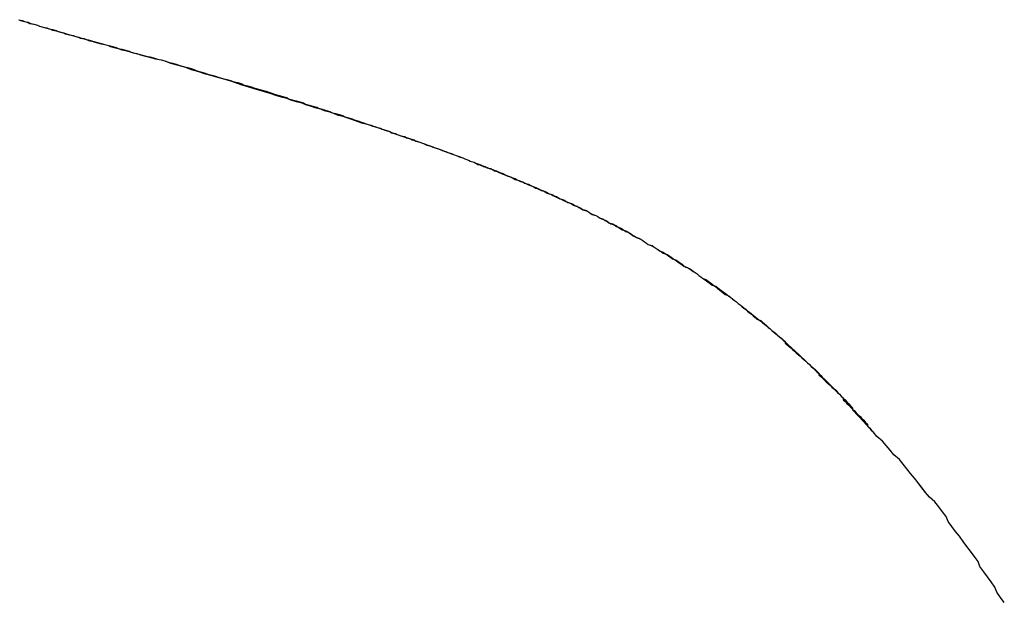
# Model space of a CAD drawing. Extents: x 1107 to 4046, y 937 to 3355.
# Tile 753 of 861: x 3042.984 to 3043.51, y 1750.286 to 1750.597. Entities that reach past the tile are written whole.
import ezdxf

# ---------------------------------------------------------------- set-up
doc = ezdxf.new("R2010")
doc.units = 0
doc.layers.add('KF_VIDA_L___C_LEFT', color=7, linetype='CONTINUOUS')

# ---------------------------------------------------------------- blocks, each defined once
blk = doc.blocks.new('KF_VIDA_L___C_LEFT')
at = {"layer": 'KF_VIDA_L___C_LEFT'}
for points in [[(153.68, 61.3834, 0), (153.681, 61.3829, 0), (153.683, 61.3825, 0), (153.685, 61.382, 0), (153.686, 61.3815, 0), (153.688, 61.381, 0), (153.69, 61.3805, 0), (153.691, 61.38, 0), (153.693, 61.3794, 0), (153.695, 61.3789, 0), (153.697, 61.3784, 0), (153.698, 61.3779, 0), (153.7, 61.3774, 0), (153.702, 61.3769, 0), (153.704, 61.3764, 0), (153.705, 61.3759, 0), (153.707, 61.3754, 0), (153.709, 61.3749, 0), (153.711, 61.3743, 0), (153.713, 61.3738, 0), (153.715, 61.3733, 0), (153.716, 61.3728, 0), (153.718, 61.3722, 0), (153.72, 61.3717, 0), (153.722, 61.3712, 0), (153.724, 61.3707, 0), (153.726, 61.3701, 0), (153.728, 61.3696, 0), (153.73, 61.3691, 0), (153.732, 61.3685, 0), (153.733, 61.368, 0), (153.735, 61.3674, 0), (153.737, 61.3669, 0), (153.739, 61.3664, 0), (153.741, 61.3658, 0), (153.743, 61.3653, 0), (153.745, 61.3647, 0), (153.747, 61.3642, 0), (153.749, 61.3636, 0), (153.751, 61.3631, 0), (153.753, 61.3625, 0), (153.756, 61.3619, 0), (153.758, 61.3614, 0)], [(153.68, 61.3833, 0), (153.682, 61.3829, 0), (153.683, 61.3824, 0), (153.685, 61.3819, 0), (153.686, 61.3814, 0), (153.688, 61.381, 0), (153.69, 61.3805, 0), (153.691, 61.38, 0), (153.693, 61.3795, 0), (153.695, 61.379, 0), (153.696, 61.3785, 0), (153.698, 61.3781, 0), (153.7, 61.3776, 0), (153.701, 61.3771, 0), (153.703, 61.3766, 0), (153.705, 61.3761, 0), (153.706, 61.3756, 0), (153.708, 61.3751, 0), (153.71, 61.3746, 0), (153.712, 61.3741, 0), (153.713, 61.3736, 0), (153.715, 61.3731, 0), (153.717, 61.3726, 0), (153.719, 61.3721, 0), (153.72, 61.3716, 0), (153.722, 61.3711, 0), (153.724, 61.3706, 0), (153.726, 61.3701, 0), (153.728, 61.3696, 0), (153.729, 61.3691, 0), (153.731, 61.3686, 0), (153.733, 61.3681, 0), (153.735, 61.3676, 0), (153.737, 61.3671, 0), (153.739, 61.3666, 0), (153.74, 61.3661, 0), (153.742, 61.3655, 0), (153.744, 61.365, 0), (153.746, 61.3645, 0), (153.748, 61.364, 0), (153.75, 61.3635, 0), (153.752, 61.363, 0), (153.754, 61.3624, 0), (153.756, 61.3619, 0), (153.758, 61.3614, 0)], [(153.758, 61.3614, 0), (153.76, 61.3608, 0), (153.762, 61.3602, 0), (153.764, 61.3596, 0), (153.766, 61.359, 0), (153.768, 61.3584, 0), (153.77, 61.3579, 0), (153.772, 61.3573, 0), (153.774, 61.3567, 0), (153.775, 61.3561, 0), (153.777, 61.3555, 0), (153.779, 61.355, 0), (153.781, 61.3544, 0), (153.783, 61.3538, 0), (153.785, 61.3532, 0), (153.787, 61.3526, 0), (153.789, 61.3521, 0), (153.791, 61.3515, 0), (153.793, 61.3509, 0), (153.795, 61.3503, 0), (153.797, 61.3498, 0), (153.799, 61.3492, 0), (153.8, 61.3486, 0), (153.802, 61.3481, 0), (153.804, 61.3475, 0), (153.806, 61.3469, 0), (153.808, 61.3463, 0), (153.81, 61.3458, 0), (153.812, 61.3452, 0), (153.814, 61.3446, 0), (153.815, 61.3441, 0), (153.817, 61.3435, 0), (153.819, 61.3429, 0), (153.821, 61.3424, 0), (153.823, 61.3418, 0), (153.824, 61.3412, 0), (153.826, 61.3407, 0), (153.828, 61.3401, 0), (153.83, 61.3395, 0), (153.832, 61.339, 0), (153.833, 61.3384, 0), (153.835, 61.3378, 0), (153.837, 61.3373, 0), (153.839, 61.3367, 0), (153.84, 61.3361, 0), (153.842, 61.3356, 0), (153.844, 61.335, 0), (153.846, 61.3344, 0), (153.847, 61.3339, 0), (153.849, 61.3333, 0), (153.851, 61.3328, 0), (153.853, 61.3322, 0), (153.854, 61.3316, 0), (153.856, 61.3311, 0), (153.858, 61.3305, 0), (153.859, 61.3299, 0), (153.861, 61.3294, 0), (153.863, 61.3288, 0), (153.864, 61.3283, 0), (153.866, 61.3277, 0), (153.868, 61.3271, 0), (153.869, 61.3266, 0), (153.871, 61.326, 0), (153.873, 61.3255, 0), (153.874, 61.3249, 0), (153.876, 61.3243, 0), (153.878, 61.3238, 0), (153.879, 61.3232, 0), (153.881, 61.3226, 0), (153.882, 61.3221, 0), (153.884, 61.3215, 0), (153.886, 61.321, 0), (153.887, 61.3204, 0), (153.889, 61.3198, 0), (153.89, 61.3193, 0), (153.892, 61.3187, 0), (153.894, 61.3181, 0), (153.895, 61.3176, 0), (153.897, 61.317, 0), (153.898, 61.3165, 0), (153.9, 61.3159, 0), (153.901, 61.3153, 0), (153.903, 61.3148, 0), (153.905, 61.3142, 0), (153.906, 61.3136, 0), (153.908, 61.3131, 0), (153.909, 61.3125, 0), (153.911, 61.3119, 0), (153.912, 61.3114, 0), (153.914, 61.3108, 0), (153.915, 61.3102, 0), (153.917, 61.3097, 0), (153.918, 61.3091, 0), (153.92, 61.3085, 0), (153.921, 61.3079, 0), (153.923, 61.3074, 0), (153.924, 61.3068, 0), (153.925, 61.3062, 0), (153.927, 61.3057, 0), (153.928, 61.3051, 0), (153.93, 61.3045, 0), (153.931, 61.3039, 0), (153.933, 61.3034, 0), (153.934, 61.3028, 0), (153.936, 61.3022, 0), (153.937, 61.3016, 0), (153.938, 61.3011, 0), (153.94, 61.3005, 0), (153.941, 61.2999, 0), (153.943, 61.2993, 0), (153.944, 61.2987, 0), (153.945, 61.2981, 0), (153.947, 61.2976, 0), (153.948, 61.297, 0), (153.95, 61.2964, 0), (153.951, 61.2958, 0), (153.952, 61.2952, 0), (153.954, 61.2946, 0), (153.955, 61.294, 0), (153.956, 61.2935, 0), (153.958, 61.2929, 0), (153.959, 61.2923, 0), (153.961, 61.2917, 0), (153.962, 61.2911, 0), (153.963, 61.2905, 0), (153.965, 61.2899, 0), (153.966, 61.2893, 0), (153.967, 61.2887, 0), (153.968, 61.2881, 0), (153.97, 61.2875, 0), (153.971, 61.2869, 0), (153.972, 61.2863, 0), (153.974, 61.2857, 0), (153.975, 61.2851, 0), (153.976, 61.2845, 0), (153.978, 61.2839, 0), (153.979, 61.2832, 0), (153.98, 61.2826, 0), (153.981, 61.282, 0), (153.983, 61.2814, 0), (153.984, 61.2808, 0), (153.985, 61.2802, 0), (153.986, 61.2795, 0), (153.988, 61.2789, 0), (153.989, 61.2783, 0), (153.99, 61.2777, 0), (153.991, 61.2771, 0), (153.993, 61.2764, 0), (153.994, 61.2758, 0), (153.995, 61.2752, 0), (153.996, 61.2745, 0), (153.998, 61.2739, 0), (153.999, 61.2733, 0), (154, 61.2726, 0), (154.001, 61.272, 0), (154.002, 61.2713, 0), (154.004, 61.2707, 0), (154.005, 61.2701, 0), (154.006, 61.2694, 0), (154.007, 61.2688, 0), (154.008, 61.2681, 0), (154.009, 61.2675, 0), (154.011, 61.2668, 0), (154.012, 61.2662, 0), (154.013, 61.2655, 0), (154.014, 61.2648, 0), (154.015, 61.2642, 0), (154.016, 61.2635, 0), (154.018, 61.2629, 0), (154.019, 61.2622, 0), (154.02, 61.2615, 0), (154.021, 61.2608, 0), (154.022, 61.2602, 0), (154.023, 61.2595, 0), (154.024, 61.2588, 0), (154.026, 61.2581, 0), (154.027, 61.2575, 0), (154.028, 61.2568, 0), (154.029, 61.2561, 0), (154.03, 61.2554, 0), (154.031, 61.2547, 0), (154.032, 61.254, 0), (154.033, 61.2533, 0), (154.034, 61.2526, 0), (154.035, 61.2519, 0), (154.037, 61.2512, 0), (154.038, 61.2505, 0), (154.039, 61.2498, 0), (154.04, 61.2491, 0), (154.041, 61.2484, 0), (154.042, 61.2477, 0), (154.043, 61.2469, 0), (154.044, 61.2462, 0), (154.045, 61.2455, 0), (154.046, 61.2448, 0), (154.047, 61.244, 0), (154.048, 61.2433, 0), (154.049, 61.2426, 0), (154.05, 61.2418, 0), (154.052, 61.2411, 0), (154.053, 61.2404, 0), (154.054, 61.2396, 0), (154.055, 61.2389, 0), (154.056, 61.2381, 0), (154.057, 61.2374, 0), (154.058, 61.2366, 0), (154.059, 61.2358, 0), (154.06, 61.2351, 0), (154.061, 61.2343, 0), (154.062, 61.2336, 0), (154.063, 61.2328, 0), (154.064, 61.232, 0), (154.065, 61.2312, 0), (154.066, 61.2305, 0), (154.067, 61.2297, 0), (154.068, 61.2289, 0), (154.069, 61.2281, 0), (154.07, 61.2273, 0), (154.071, 61.2265, 0), (154.072, 61.2257, 0), (154.073, 61.2249, 0), (154.074, 61.2241, 0), (154.075, 61.2233, 0), (154.076, 61.2225, 0), (154.077, 61.2217, 0), (154.078, 61.2209, 0), (154.079, 61.2201, 0), (154.08, 61.2192, 0), (154.081, 61.2184, 0), (154.082, 61.2176, 0), (154.083, 61.2168, 0), (154.084, 61.2159, 0), (154.085, 61.2151, 0), (154.086, 61.2142, 0), (154.087, 61.2134, 0), (154.088, 61.2125, 0), (154.089, 61.2117, 0), (154.089, 61.2108, 0), (154.09, 61.21, 0), (154.091, 61.2091, 0), (154.092, 61.2083, 0), (154.093, 61.2074, 0), (154.094, 61.2065, 0), (154.095, 61.2056, 0), (154.096, 61.2048, 0), (154.097, 61.2039, 0), (154.098, 61.203, 0), (154.099, 61.2021, 0), (154.1, 61.2012, 0), (154.101, 61.2003, 0), (154.102, 61.1994, 0), (154.103, 61.1985, 0), (154.104, 61.1976, 0), (154.105, 61.1967, 0), (154.106, 61.1958, 0), (154.107, 61.1948, 0), (154.107, 61.1939, 0), (154.108, 61.193, 0), (154.109, 61.1921, 0), (154.11, 61.1911, 0), (154.111, 61.1902, 0), (154.112, 61.1892, 0), (154.113, 61.1883, 0), (154.114, 61.1873, 0), (154.115, 61.1864, 0), (154.116, 61.1854, 0), (154.117, 61.1845, 0), (154.118, 61.1835, 0), (154.119, 61.1825, 0), (154.12, 61.1816, 0), (154.12, 61.1806, 0), (154.121, 61.1796, 0), (154.122, 61.1786, 0), (154.123, 61.1776, 0), (154.124, 61.1766, 0), (154.125, 61.1756, 0), (154.126, 61.1746, 0), (154.127, 61.1736, 0), (154.128, 61.1726, 0), (154.129, 61.1716, 0), (154.13, 61.1706, 0), (154.131, 61.1696, 0), (154.132, 61.1685, 0), (154.133, 61.1675, 0), (154.133, 61.1665, 0), (154.134, 61.1654, 0), (154.135, 61.1644, 0), (154.136, 61.1634, 0)], [(153.758, 61.3614, 0), (153.761, 61.3602, 0), (153.765, 61.3591, 0), (153.769, 61.358, 0), (153.772, 61.3569, 0), (153.776, 61.3558, 0), (153.779, 61.3547, 0), (153.783, 61.3537, 0), (153.786, 61.3527, 0), (153.79, 61.3517, 0), (153.793, 61.3507, 0), (153.796, 61.3497, 0), (153.799, 61.3487, 0), (153.802, 61.3478, 0), (153.805, 61.3468, 0), (153.808, 61.3459, 0), (153.811, 61.345, 0), (153.814, 61.3441, 0), (153.817, 61.3432, 0), (153.82, 61.3423, 0), (153.823, 61.3415, 0), (153.825, 61.3406, 0), (153.828, 61.3398, 0), (153.831, 61.339, 0), (153.833, 61.3381, 0), (153.836, 61.3373, 0), (153.838, 61.3365, 0), (153.841, 61.3358, 0), (153.843, 61.335, 0), (153.846, 61.3342, 0), (153.848, 61.3335, 0), (153.85, 61.3327, 0), (153.853, 61.332, 0), (153.855, 61.3312, 0), (153.857, 61.3305, 0), (153.859, 61.3298, 0), (153.861, 61.3291, 0), (153.863, 61.3284, 0), (153.866, 61.3277, 0), (153.868, 61.327, 0), (153.87, 61.3264, 0), (153.872, 61.3257, 0), (153.874, 61.325, 0), (153.876, 61.3244, 0), (153.878, 61.3237, 0), (153.879, 61.323, 0), (153.881, 61.3224, 0), (153.883, 61.3218, 0), (153.885, 61.3211, 0), (153.887, 61.3205, 0), (153.889, 61.3199, 0), (153.891, 61.3192, 0), (153.892, 61.3186, 0), (153.894, 61.318, 0), (153.896, 61.3174, 0), (153.897, 61.3168, 0), (153.899, 61.3162, 0), (153.901, 61.3156, 0), (153.902, 61.315, 0), (153.904, 61.3144, 0), (153.906, 61.3138, 0), (153.907, 61.3132, 0), (153.909, 61.3126, 0), (153.911, 61.312, 0), (153.912, 61.3114, 0), (153.914, 61.3108, 0), (153.915, 61.3103, 0), (153.917, 61.3097, 0), (153.918, 61.3091, 0), (153.92, 61.3085, 0), (153.921, 61.3079, 0), (153.923, 61.3073, 0), (153.924, 61.3068, 0), (153.926, 61.3062, 0), (153.927, 61.3056, 0), (153.929, 61.305, 0), (153.93, 61.3044, 0), (153.932, 61.3039, 0), (153.933, 61.3033, 0), (153.935, 61.3027, 0), (153.936, 61.3021, 0), (153.938, 61.3015, 0), (153.939, 61.3009, 0), (153.94, 61.3004, 0), (153.942, 61.2998, 0), (153.943, 61.2992, 0), (153.945, 61.2986, 0), (153.946, 61.298, 0), (153.947, 61.2974, 0), (153.949, 61.2968, 0), (153.95, 61.2962, 0), (153.952, 61.2957, 0), (153.953, 61.2951, 0), (153.954, 61.2945, 0), (153.956, 61.2939, 0), (153.957, 61.2933, 0), (153.958, 61.2927, 0), (153.96, 61.2921, 0), (153.961, 61.2915, 0), (153.962, 61.2908, 0), (153.964, 61.2902, 0), (153.965, 61.2896, 0), (153.967, 61.289, 0), (153.968, 61.2884, 0), (153.969, 61.2878, 0), (153.971, 61.2872, 0), (153.972, 61.2865, 0), (153.973, 61.2859, 0), (153.975, 61.2853, 0), (153.976, 61.2847, 0), (153.977, 61.284, 0), (153.979, 61.2834, 0), (153.98, 61.2828, 0), (153.981, 61.2821, 0), (153.983, 61.2815, 0), (153.984, 61.2809, 0), (153.985, 61.2802, 0), (153.986, 61.2796, 0), (153.988, 61.2789, 0), (153.989, 61.2783, 0), (153.99, 61.2776, 0), (153.992, 61.277, 0), (153.993, 61.2763, 0), (153.994, 61.2757, 0), (153.995, 61.275, 0), (153.997, 61.2744, 0), (153.998, 61.2737, 0), (153.999, 61.273, 0), (154.001, 61.2724, 0), (154.002, 61.2717, 0), (154.003, 61.271, 0), (154.004, 61.2704, 0), (154.006, 61.2697, 0), (154.007, 61.269, 0), (154.008, 61.2683, 0), (154.009, 61.2677, 0), (154.01, 61.267, 0), (154.012, 61.2663, 0), (154.013, 61.2656, 0), (154.014, 61.2649, 0), (154.015, 61.2642, 0), (154.016, 61.2635, 0), (154.018, 61.2628, 0), (154.019, 61.2621, 0), (154.02, 61.2614, 0), (154.021, 61.2607, 0), (154.022, 61.26, 0), (154.024, 61.2593, 0), (154.025, 61.2586, 0), (154.026, 61.2579, 0), (154.027, 61.2572, 0), (154.028, 61.2565, 0), (154.029, 61.2558, 0), (154.031, 61.255, 0), (154.032, 61.2543, 0), (154.033, 61.2536, 0), (154.034, 61.2529, 0), (154.035, 61.2521, 0), (154.036, 61.2514, 0), (154.038, 61.2506, 0), (154.039, 61.2499, 0), (154.04, 61.2492, 0), (154.041, 61.2484, 0), (154.042, 61.2477, 0), (154.043, 61.2469, 0), (154.044, 61.2461, 0), (154.045, 61.2454, 0), (154.047, 61.2446, 0), (154.048, 61.2439, 0), (154.049, 61.2431, 0), (154.05, 61.2423, 0), (154.051, 61.2415, 0), (154.052, 61.2408, 0), (154.053, 61.24, 0), (154.054, 61.2392, 0), (154.055, 61.2384, 0), (154.056, 61.2376, 0), (154.057, 61.2368, 0), (154.059, 61.236, 0), (154.06, 61.2352, 0), (154.061, 61.2344, 0), (154.062, 61.2336, 0), (154.063, 61.2328, 0), (154.064, 61.232, 0), (154.065, 61.2312, 0), (154.066, 61.2303, 0), (154.067, 61.2295, 0), (154.068, 61.2287, 0), (154.069, 61.2279, 0), (154.07, 61.227, 0), (154.071, 61.2262, 0), (154.072, 61.2253, 0), (154.073, 61.2245, 0), (154.074, 61.2236, 0), (154.076, 61.2228, 0), (154.077, 61.2219, 0), (154.078, 61.2211, 0), (154.079, 61.2202, 0), (154.08, 61.2193, 0), (154.081, 61.2185, 0), (154.082, 61.2176, 0), (154.083, 61.2167, 0), (154.084, 61.2158, 0), (154.085, 61.215, 0), (154.086, 61.2141, 0), (154.087, 61.2132, 0), (154.088, 61.2123, 0), (154.089, 61.2114, 0), (154.09, 61.2105, 0), (154.091, 61.2096, 0), (154.092, 61.2087, 0), (154.093, 61.2077, 0), (154.094, 61.2068, 0), (154.095, 61.2059, 0), (154.096, 61.205, 0), (154.097, 61.204, 0), (154.098, 61.2031, 0), (154.099, 61.2022, 0), (154.1, 61.2012, 0), (154.101, 61.2003, 0), (154.102, 61.1993, 0), (154.103, 61.1984, 0), (154.104, 61.1974, 0), (154.105, 61.1964, 0), (154.106, 61.1955, 0), (154.107, 61.1945, 0), (154.108, 61.1935, 0), (154.109, 61.1925, 0), (154.11, 61.1916, 0), (154.111, 61.1906, 0), (154.112, 61.1896, 0), (154.113, 61.1886, 0), (154.114, 61.1876, 0), (154.115, 61.1866, 0), (154.116, 61.1856, 0), (154.117, 61.1846, 0), (154.118, 61.1835, 0), (154.119, 61.1825, 0), (154.12, 61.1815, 0), (154.121, 61.1805, 0), (154.122, 61.1794, 0), (154.123, 61.1784, 0), (154.124, 61.1773, 0), (154.125, 61.1763, 0), (154.125, 61.1752, 0), (154.126, 61.1742, 0), (154.127, 61.1731, 0), (154.128, 61.172, 0), (154.129, 61.171, 0), (154.13, 61.1699, 0), (154.131, 61.1688, 0), (154.132, 61.1677, 0), (154.133, 61.1666, 0), (154.134, 61.1656, 0), (154.135, 61.1645, 0), (154.136, 61.1634, 0)], [(154.206, 61.0723, 0), (154.204, 61.0751, 0), (154.202, 61.0778, 0), (154.201, 61.0806, 0), (154.199, 61.0834, 0), (154.197, 61.0861, 0), (154.195, 61.0888, 0), (154.193, 61.0916, 0), (154.192, 61.0943, 0), (154.19, 61.097, 0), (154.188, 61.0997, 0), (154.186, 61.1023, 0), (154.184, 61.105, 0), (154.182, 61.1077, 0), (154.18, 61.1103, 0), (154.178, 61.113, 0), (154.176, 61.1156, 0), (154.175, 61.1182, 0), (154.173, 61.1208, 0), (154.171, 61.1234, 0), (154.169, 61.126, 0), (154.166, 61.1285, 0), (154.164, 61.1311, 0), (154.162, 61.1337, 0), (154.16, 61.1362, 0), (154.158, 61.1387, 0), (154.156, 61.1412, 0), (154.154, 61.1437, 0), (154.152, 61.1462, 0), (154.15, 61.1487, 0), (154.147, 61.1512, 0), (154.145, 61.1536, 0), (154.143, 61.1561, 0), (154.141, 61.1585, 0), (154.138, 61.1609, 0), (154.136, 61.1634, 0)], [(154.206, 61.0723, 0), (154.204, 61.0751, 0), (154.202, 61.0778, 0), (154.201, 61.0806, 0), (154.199, 61.0834, 0), (154.197, 61.0861, 0), (154.195, 61.0888, 0), (154.193, 61.0916, 0), (154.192, 61.0943, 0), (154.19, 61.097, 0), (154.188, 61.0997, 0), (154.186, 61.1023, 0), (154.184, 61.105, 0), (154.182, 61.1077, 0), (154.18, 61.1103, 0), (154.178, 61.1129, 0), (154.176, 61.1156, 0), (154.175, 61.1182, 0), (154.173, 61.1208, 0), (154.171, 61.1234, 0), (154.169, 61.126, 0), (154.166, 61.1285, 0), (154.164, 61.1311, 0), (154.162, 61.1336, 0), (154.16, 61.1362, 0), (154.158, 61.1387, 0), (154.156, 61.1412, 0), (154.154, 61.1437, 0), (154.152, 61.1462, 0), (154.15, 61.1487, 0), (154.147, 61.1512, 0), (154.145, 61.1536, 0), (154.143, 61.1561, 0), (154.141, 61.1585, 0), (154.138, 61.1609, 0), (154.136, 61.1634, 0)]]:
    blk.add_polyline3d(points, dxfattribs=at)

msp = doc.modelspace()

# ---------------------------------------------------------------- block references
at = {"layer": 'KF_VIDA_L___C_LEFT'}
msp.add_blockref('KF_VIDA_L___C_LEFT', (2889.30355, 1689.21316), dxfattribs=at)

doc.saveas('drawing.dxf')
